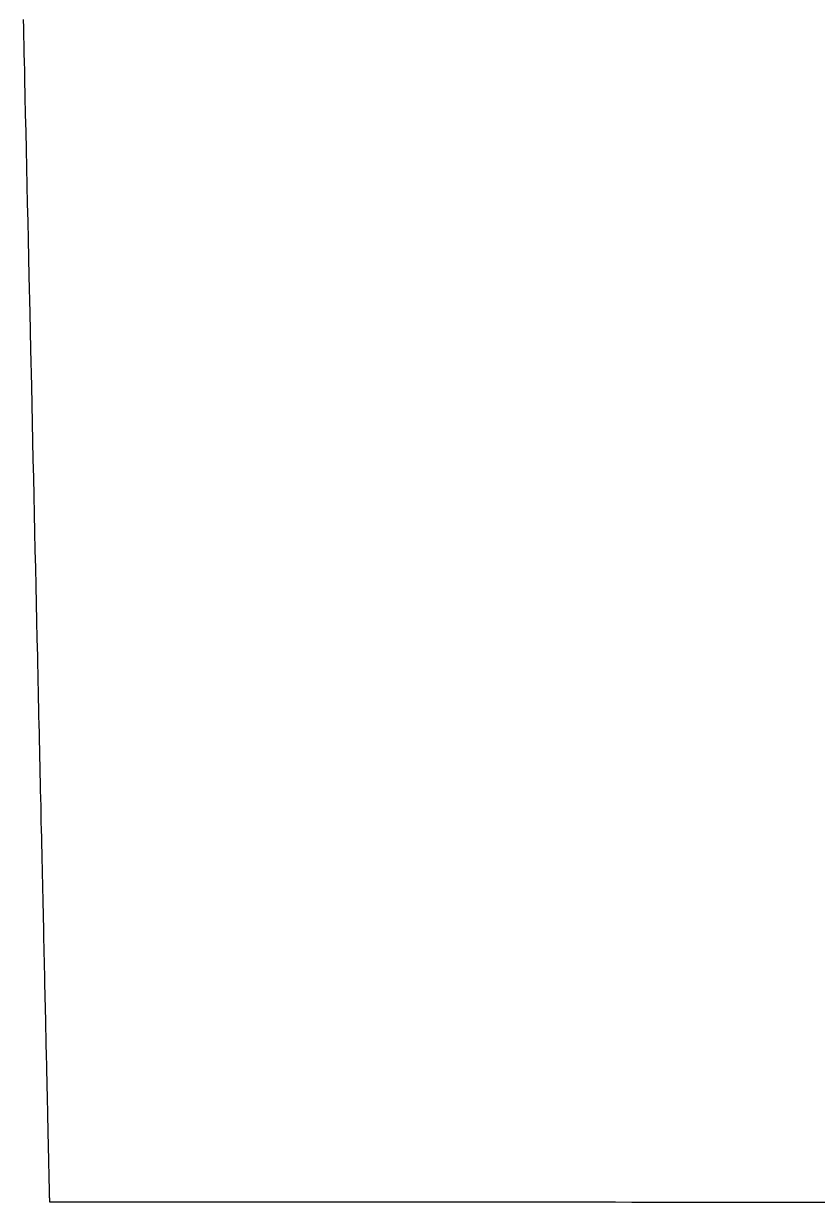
# Model space of a CAD drawing. Extents: x -7.3 to 34, y 0 to 22.
# Drawn here: x 2.36304 to 2.38237, y 0.71708 to 0.74582 of the extents above; entities that cross this region are included whole.
import ezdxf

# ---------------------------------------------------------------- set-up
doc = ezdxf.new("R2010")
doc.units = 0
doc.layers.add('SH_Text', color=7, linetype='Continuous')

msp = doc.modelspace()

# ---------------------------------------------------------------- linework, layer by layer
at = {"layer": 'SH_Text'}
for p, q in [((2.363047, 0.745713), (2.363042, 0.745919)), ((2.363051, 0.745506), (2.363047, 0.745713)), ((2.363056, 0.745298), (2.363051, 0.745506)), ((2.36306, 0.745089), (2.363056, 0.745298)), ((2.363065, 0.744879), (2.36306, 0.745089)), ((2.36307, 0.744669), (2.363065, 0.744879)), ((2.363074, 0.744458), (2.36307, 0.744669)), ((2.363084, 0.744033), (2.363074, 0.744458)), ((2.363093, 0.743605), (2.363084, 0.744033)), ((2.363103, 0.743175), (2.363093, 0.743605)), ((2.363112, 0.742742), (2.363103, 0.743175)), ((2.363122, 0.742307), (2.363112, 0.742742)), ((2.363132, 0.74187), (2.363122, 0.742307)), ((2.363141, 0.741431), (2.363132, 0.74187)), ((2.363151, 0.74099), (2.363141, 0.741431)), ((2.363161, 0.740548), (2.363151, 0.74099)), ((2.363171, 0.740104), (2.363161, 0.740548)), ((2.363181, 0.73966), (2.363171, 0.740104)), ((2.3632, 0.738767), (2.363181, 0.73966)), ((2.36322, 0.737873), (2.3632, 0.738767)), ((2.36324, 0.736978), (2.36322, 0.737873)), ((2.36326, 0.736084), (2.36324, 0.736978)), ((2.36327, 0.735637), (2.36326, 0.736084)), ((2.36328, 0.735192), (2.36327, 0.735637)), ((2.363289, 0.734747), (2.36328, 0.735192)), ((2.363299, 0.734304), (2.363289, 0.734747)), ((2.363309, 0.733862), (2.363299, 0.734304)), ((2.363319, 0.733421), (2.363309, 0.733862)), ((2.363328, 0.732982), (2.363319, 0.733421)), ((2.363338, 0.732545), (2.363328, 0.732982)), ((2.363348, 0.732111), (2.363338, 0.732545)), ((2.363357, 0.731678), (2.363348, 0.732111)), ((2.363367, 0.731248), (2.363357, 0.731678)), ((2.363376, 0.730821), (2.363367, 0.731248)), ((2.363386, 0.730397), (2.363376, 0.730821)), ((2.36339, 0.730186), (2.363386, 0.730397)), ((2.363395, 0.729975), (2.36339, 0.730186)), ((2.3634, 0.729766), (2.363395, 0.729975)), ((2.363404, 0.729558), (2.3634, 0.729766)), ((2.363409, 0.72935), (2.363404, 0.729558)), ((2.363414, 0.729143), (2.363409, 0.72935)), ((2.363418, 0.728937), (2.363414, 0.729143)), ((2.363423, 0.728732), (2.363418, 0.728937)), ((2.363427, 0.728528), (2.363423, 0.728732)), ((2.363432, 0.728325), (2.363427, 0.728528)), ((2.363436, 0.728123), (2.363432, 0.728325)), ((2.363441, 0.727922), (2.363436, 0.728123)), ((2.363445, 0.727722), (2.363441, 0.727922)), ((2.363449, 0.727524), (2.363445, 0.727722)), ((2.363454, 0.727326), (2.363449, 0.727524)), ((2.363458, 0.727129), (2.363454, 0.727326)), ((2.363462, 0.726934), (2.363458, 0.727129)), ((2.363467, 0.72674), (2.363462, 0.726934)), ((2.363471, 0.726547), (2.363467, 0.72674)), ((2.363475, 0.726355), (2.363471, 0.726547)), ((2.363479, 0.726164), (2.363475, 0.726355)), ((2.363484, 0.725975), (2.363479, 0.726164)), ((2.363488, 0.725787), (2.363484, 0.725975)), ((2.363492, 0.725601), (2.363488, 0.725787)), ((2.363496, 0.725415), (2.363492, 0.725601)), ((2.3635, 0.725231), (2.363496, 0.725415)), ((2.363504, 0.725049), (2.3635, 0.725231)), ((2.363508, 0.724868), (2.363504, 0.725049)), ((2.363512, 0.724688), (2.363508, 0.724868)), ((2.363516, 0.72451), (2.363512, 0.724688)), ((2.36352, 0.724333), (2.363516, 0.72451)), ((2.363524, 0.724158), (2.36352, 0.724333)), ((2.363528, 0.723984), (2.363524, 0.724158)), ((2.363532, 0.723812), (2.363528, 0.723984)), ((2.363535, 0.723642), (2.363532, 0.723812)), ((2.363539, 0.723473), (2.363535, 0.723642)), ((2.363543, 0.723306), (2.363539, 0.723473)), ((2.363546, 0.72314), (2.363543, 0.723306)), ((2.36355, 0.722976), (2.363546, 0.72314)), ((2.363554, 0.722814), (2.36355, 0.722976)), ((2.363557, 0.722654), (2.363554, 0.722814)), ((2.363561, 0.722495), (2.363557, 0.722654)), ((2.363564, 0.722338), (2.363561, 0.722495)), ((2.363568, 0.722183), (2.363564, 0.722338)), ((2.363571, 0.722029), (2.363568, 0.722183)), ((2.363574, 0.721878), (2.363571, 0.722029)), ((2.363578, 0.721728), (2.363574, 0.721878)), ((2.363581, 0.721581), (2.363578, 0.721728)), ((2.363584, 0.721435), (2.363581, 0.721581)), ((2.363587, 0.721291), (2.363584, 0.721435)), ((2.363591, 0.721149), (2.363587, 0.721291)), ((2.363594, 0.72101), (2.363591, 0.721149)), ((2.363597, 0.720872), (2.363594, 0.72101)), ((2.3636, 0.720736), (2.363597, 0.720872)), ((2.363603, 0.720602), (2.3636, 0.720736)), ((2.363606, 0.720471), (2.363603, 0.720602)), ((2.363608, 0.720341), (2.363606, 0.720471)), ((2.363611, 0.720214), (2.363608, 0.720341)), ((2.363614, 0.720089), (2.363611, 0.720214)), ((2.363617, 0.719966), (2.363614, 0.720089)), ((2.363619, 0.719845), (2.363617, 0.719966)), ((2.363622, 0.719726), (2.363619, 0.719845)), ((2.363625, 0.71961), (2.363622, 0.719726)), ((2.363627, 0.719496), (2.363625, 0.71961)), ((2.36363, 0.719384), (2.363627, 0.719496)), ((2.363632, 0.719275), (2.36363, 0.719384)), ((2.363634, 0.719168), (2.363632, 0.719275)), ((2.363637, 0.719063), (2.363634, 0.719168)), ((2.363639, 0.718961), (2.363637, 0.719063)), ((2.363641, 0.718861), (2.363639, 0.718961)), ((2.363643, 0.718764), (2.363641, 0.718861)), ((2.363645, 0.718669), (2.363643, 0.718764)), ((2.363648, 0.718577), (2.363645, 0.718669)), ((2.36365, 0.718487), (2.363648, 0.718577)), ((2.363651, 0.7184), (2.36365, 0.718487)), ((2.363653, 0.718315), (2.363651, 0.7184)), ((2.363655, 0.718233), (2.363653, 0.718315)), ((2.363657, 0.718153), (2.363655, 0.718233)), ((2.363659, 0.718077), (2.363657, 0.718153)), ((2.36366, 0.718002), (2.363659, 0.718077)), ((2.363662, 0.717931), (2.36366, 0.718002)), ((2.363663, 0.717862), (2.363662, 0.717931)), ((2.363665, 0.717796), (2.363663, 0.717862)), ((2.363666, 0.717733), (2.363665, 0.717796)), ((2.363668, 0.717672), (2.363666, 0.717733)), ((2.363669, 0.717615), (2.363668, 0.717672)), ((2.36367, 0.71756), (2.363669, 0.717615)), ((2.363671, 0.717508), (2.36367, 0.71756)), ((2.363672, 0.717459), (2.363671, 0.717508)), ((2.363673, 0.717413), (2.363672, 0.717459)), ((2.363674, 0.717369), (2.363673, 0.717413)), ((2.363675, 0.717329), (2.363674, 0.717369)), ((2.363676, 0.717292), (2.363675, 0.717329)), ((2.363677, 0.717257), (2.363676, 0.717292)), ((2.363677, 0.717226), (2.363677, 0.717257)), ((2.363678, 0.717198), (2.363677, 0.717226)), ((2.363679, 0.717173), (2.363678, 0.717198)), ((2.363679, 0.717161), (2.363679, 0.717173)), ((2.363679, 0.717151), (2.363679, 0.717161)), ((2.363679, 0.717141), (2.363679, 0.717151)), ((2.36368, 0.717132), (2.363679, 0.717141)), ((2.36368, 0.717124), (2.36368, 0.717132)), ((2.36368, 0.717116), (2.36368, 0.717124)), ((2.36368, 0.717109), (2.36368, 0.717116)), ((2.36368, 0.717103), (2.36368, 0.717109)), ((2.36368, 0.717098), (2.36368, 0.717103)), ((2.36368, 0.717094), (2.36368, 0.717098)), ((2.36368, 0.717091), (2.36368, 0.717094)), ((2.36368, 0.717088), (2.36368, 0.717091)), ((2.363681, 0.717086), (2.36368, 0.717088)), ((2.363681, 0.717085), (2.363681, 0.717086)), ((2.363684, 0.717085), (2.363681, 0.717085)), ((2.363681, 0.717085), (2.363681, 0.717085)), ((2.363691, 0.717085), (2.363684, 0.717085)), ((2.3637, 0.717085), (2.363691, 0.717085)), ((2.363712, 0.717085), (2.3637, 0.717085)), ((2.363728, 0.717085), (2.363712, 0.717085)), ((2.363746, 0.717085), (2.363728, 0.717085)), ((2.363767, 0.717085), (2.363746, 0.717085)), ((2.363791, 0.717085), (2.363767, 0.717085)), ((2.363818, 0.717085), (2.363791, 0.717085)), ((2.363847, 0.717085), (2.363818, 0.717085)), ((2.36388, 0.717085), (2.363847, 0.717085)), ((2.363915, 0.717085), (2.36388, 0.717085)), ((2.363953, 0.717085), (2.363915, 0.717085)), ((2.363993, 0.717085), (2.363953, 0.717085)), ((2.364037, 0.717085), (2.363993, 0.717085)), ((2.364083, 0.717085), (2.364037, 0.717085)), ((2.364132, 0.717085), (2.364083, 0.717085)), ((2.364183, 0.717084), (2.364132, 0.717085)), ((2.364237, 0.717084), (2.364183, 0.717084)), ((2.364294, 0.717084), (2.364237, 0.717084)), ((2.364353, 0.717084), (2.364294, 0.717084)), ((2.364415, 0.717084), (2.364353, 0.717084)), ((2.36448, 0.717084), (2.364415, 0.717084)), ((2.364546, 0.717084), (2.36448, 0.717084)), ((2.364616, 0.717084), (2.364546, 0.717084)), ((2.364688, 0.717084), (2.364616, 0.717084)), ((2.364762, 0.717084), (2.364688, 0.717084)), ((2.364839, 0.717084), (2.364762, 0.717084)), ((2.364918, 0.717084), (2.364839, 0.717084)), ((2.365, 0.717084), (2.364918, 0.717084)), ((2.365083, 0.717084), (2.365, 0.717084)), ((2.36517, 0.717084), (2.365083, 0.717084)), ((2.365258, 0.717084), (2.36517, 0.717084)), ((2.365349, 0.717084), (2.365258, 0.717084)), ((2.365442, 0.717084), (2.365349, 0.717084)), ((2.365538, 0.717084), (2.365442, 0.717084)), ((2.365635, 0.717084), (2.365538, 0.717084)), ((2.365735, 0.717084), (2.365635, 0.717084)), ((2.365837, 0.717084), (2.365735, 0.717084)), ((2.365941, 0.717084), (2.365837, 0.717084)), ((2.366047, 0.717084), (2.365941, 0.717084)), ((2.366156, 0.717084), (2.366047, 0.717084)), ((2.366266, 0.717084), (2.366156, 0.717084)), ((2.366379, 0.717084), (2.366266, 0.717084)), ((2.366494, 0.717084), (2.366379, 0.717084)), ((2.36661, 0.717084), (2.366494, 0.717084)), ((2.366729, 0.717084), (2.36661, 0.717084)), ((2.36685, 0.717083), (2.366729, 0.717084)), ((2.366972, 0.717083), (2.36685, 0.717083)), ((2.367097, 0.717083), (2.366972, 0.717083)), ((2.367223, 0.717083), (2.367097, 0.717083)), ((2.367352, 0.717083), (2.367223, 0.717083)), ((2.367482, 0.717083), (2.367352, 0.717083)), ((2.367614, 0.717083), (2.367482, 0.717083)), ((2.367748, 0.717083), (2.367614, 0.717083)), ((2.367884, 0.717083), (2.367748, 0.717083)), ((2.368021, 0.717083), (2.367884, 0.717083)), ((2.36816, 0.717083), (2.368021, 0.717083)), ((2.368301, 0.717083), (2.36816, 0.717083)), ((2.368444, 0.717083), (2.368301, 0.717083)), ((2.368588, 0.717083), (2.368444, 0.717083)), ((2.368734, 0.717083), (2.368588, 0.717083)), ((2.368882, 0.717083), (2.368734, 0.717083)), ((2.369031, 0.717083), (2.368882, 0.717083)), ((2.369182, 0.717083), (2.369031, 0.717083)), ((2.369335, 0.717083), (2.369182, 0.717083)), ((2.369489, 0.717083), (2.369335, 0.717083)), ((2.369645, 0.717082), (2.369489, 0.717083)), ((2.369802, 0.717082), (2.369645, 0.717082)), ((2.36996, 0.717082), (2.369802, 0.717082)), ((2.370121, 0.717082), (2.36996, 0.717082)), ((2.370282, 0.717082), (2.370121, 0.717082)), ((2.370445, 0.717082), (2.370282, 0.717082)), ((2.37061, 0.717082), (2.370445, 0.717082)), ((2.370775, 0.717082), (2.37061, 0.717082)), ((2.370942, 0.717082), (2.370775, 0.717082)), ((2.371111, 0.717082), (2.370942, 0.717082)), ((2.371281, 0.717082), (2.371111, 0.717082)), ((2.371452, 0.717082), (2.371281, 0.717082)), ((2.371624, 0.717082), (2.371452, 0.717082)), ((2.371798, 0.717082), (2.371624, 0.717082)), ((2.371972, 0.717082), (2.371798, 0.717082)), ((2.372148, 0.717082), (2.371972, 0.717082)), ((2.372326, 0.717081), (2.372148, 0.717082)), ((2.372504, 0.717081), (2.372326, 0.717081)), ((2.372683, 0.717081), (2.372504, 0.717081)), ((2.372864, 0.717081), (2.372683, 0.717081)), ((2.373046, 0.717081), (2.372864, 0.717081)), ((2.373229, 0.717081), (2.373046, 0.717081)), ((2.373412, 0.717081), (2.373229, 0.717081)), ((2.373597, 0.717081), (2.373412, 0.717081)), ((2.373783, 0.717081), (2.373597, 0.717081)), ((2.37397, 0.717081), (2.373783, 0.717081)), ((2.374158, 0.717081), (2.37397, 0.717081)), ((2.374346, 0.717081), (2.374158, 0.717081)), ((2.374536, 0.717081), (2.374346, 0.717081)), ((2.374726, 0.717081), (2.374536, 0.717081)), ((2.374918, 0.717081), (2.374726, 0.717081)), ((2.37511, 0.71708), (2.374918, 0.717081)), ((2.375303, 0.71708), (2.37511, 0.71708)), ((2.375497, 0.71708), (2.375303, 0.71708)), ((2.375887, 0.71708), (2.375497, 0.71708)), ((2.37628, 0.71708), (2.375887, 0.71708)), ((2.376676, 0.71708), (2.37628, 0.71708)), ((2.377074, 0.71708), (2.376676, 0.71708)), ((2.377475, 0.71708), (2.377074, 0.71708)), ((2.377877, 0.717079), (2.377475, 0.71708)), ((2.378282, 0.717079), (2.377877, 0.717079)), ((2.378689, 0.717079), (2.378282, 0.717079)), ((2.379098, 0.717079), (2.378689, 0.717079)), ((2.379508, 0.717079), (2.379098, 0.717079)), ((2.379919, 0.717079), (2.379508, 0.717079)), ((2.380332, 0.717079), (2.379919, 0.717079)), ((2.380745, 0.717078), (2.380332, 0.717079)), ((2.381159, 0.717078), (2.380745, 0.717078)), ((2.38199, 0.717078), (2.381159, 0.717078)), ((2.382821, 0.717078), (2.38199, 0.717078))]:
    msp.add_line(p, q, dxfattribs=at)
msp.add_lwpolyline([(2.382821, 0.717078), (2.38199, 0.717078), (2.381159, 0.717078), (2.380745, 0.717078), (2.380332, 0.717079), (2.379919, 0.717079), (2.379508, 0.717079), (2.379098, 0.717079), (2.378689, 0.717079), (2.378282, 0.717079), (2.377877, 0.717079), (2.377475, 0.71708), (2.377074, 0.71708), (2.376676, 0.71708), (2.37628, 0.71708), (2.375887, 0.71708), (2.375497, 0.71708), (2.375303, 0.71708), (2.37511, 0.71708), (2.374918, 0.717081), (2.374726, 0.717081), (2.374536, 0.717081), (2.374346, 0.717081), (2.374158, 0.717081), (2.37397, 0.717081), (2.373783, 0.717081), (2.373597, 0.717081), (2.373412, 0.717081), (2.373229, 0.717081), (2.373046, 0.717081), (2.372864, 0.717081), (2.372683, 0.717081), (2.372504, 0.717081), (2.372326, 0.717081), (2.372148, 0.717082), (2.371972, 0.717082), (2.371798, 0.717082), (2.371624, 0.717082), (2.371452, 0.717082), (2.371281, 0.717082), (2.371111, 0.717082), (2.370942, 0.717082), (2.370775, 0.717082), (2.37061, 0.717082), (2.370445, 0.717082), (2.370282, 0.717082), (2.370121, 0.717082), (2.36996, 0.717082), (2.369802, 0.717082), (2.369645, 0.717082), (2.369489, 0.717083), (2.369335, 0.717083), (2.369182, 0.717083), (2.369031, 0.717083), (2.368882, 0.717083), (2.368734, 0.717083), (2.368588, 0.717083), (2.368444, 0.717083), (2.368301, 0.717083), (2.36816, 0.717083), (2.368021, 0.717083), (2.367884, 0.717083), (2.367748, 0.717083), (2.367614, 0.717083), (2.367482, 0.717083), (2.367352, 0.717083), (2.367223, 0.717083), (2.367097, 0.717083), (2.366972, 0.717083), (2.36685, 0.717083), (2.366729, 0.717084), (2.36661, 0.717084), (2.366494, 0.717084), (2.366379, 0.717084), (2.366266, 0.717084), (2.366156, 0.717084), (2.366047, 0.717084), (2.365941, 0.717084), (2.365837, 0.717084), (2.365735, 0.717084), (2.365635, 0.717084), (2.365538, 0.717084), (2.365442, 0.717084), (2.365349, 0.717084), (2.365258, 0.717084), (2.36517, 0.717084), (2.365083, 0.717084), (2.365, 0.717084), (2.364918, 0.717084), (2.364839, 0.717084), (2.364762, 0.717084), (2.364688, 0.717084), (2.364616, 0.717084), (2.364546, 0.717084), (2.36448, 0.717084), (2.364415, 0.717084), (2.364353, 0.717084), (2.364294, 0.717084), (2.364237, 0.717084), (2.364183, 0.717084), (2.364132, 0.717085), (2.364083, 0.717085), (2.364037, 0.717085), (2.363993, 0.717085), (2.363953, 0.717085), (2.363915, 0.717085), (2.36388, 0.717085), (2.363847, 0.717085), (2.363818, 0.717085), (2.363791, 0.717085), (2.363767, 0.717085), (2.363746, 0.717085), (2.363728, 0.717085), (2.363712, 0.717085), (2.3637, 0.717085), (2.363691, 0.717085), (2.363684, 0.717085), (2.363681, 0.717085), (2.363681, 0.717085), (2.363681, 0.717086), (2.36368, 0.717088), (2.36368, 0.717091), (2.36368, 0.717094), (2.36368, 0.717098), (2.36368, 0.717103), (2.36368, 0.717109), (2.36368, 0.717116), (2.36368, 0.717124), (2.36368, 0.717132), (2.363679, 0.717141), (2.363679, 0.717151), (2.363679, 0.717161), (2.363679, 0.717173), (2.363678, 0.717198), (2.363677, 0.717226), (2.363677, 0.717257), (2.363676, 0.717292), (2.363675, 0.717329), (2.363674, 0.717369), (2.363673, 0.717413), (2.363672, 0.717459), (2.363671, 0.717508), (2.36367, 0.71756), (2.363669, 0.717615), (2.363668, 0.717672), (2.363666, 0.717733), (2.363665, 0.717796), (2.363663, 0.717862), (2.363662, 0.717931), (2.36366, 0.718002), (2.363659, 0.718077), (2.363657, 0.718153), (2.363655, 0.718233), (2.363653, 0.718315), (2.363651, 0.7184), (2.36365, 0.718487), (2.363648, 0.718577), (2.363645, 0.718669), (2.363643, 0.718764), (2.363641, 0.718861), (2.363639, 0.718961), (2.363637, 0.719063), (2.363634, 0.719168), (2.363632, 0.719275), (2.36363, 0.719384), (2.363627, 0.719496), (2.363625, 0.71961), (2.363622, 0.719726), (2.363619, 0.719845), (2.363617, 0.719966), (2.363614, 0.720089), (2.363611, 0.720214), (2.363608, 0.720341), (2.363606, 0.720471), (2.363603, 0.720602), (2.3636, 0.720736), (2.363597, 0.720872), (2.363594, 0.72101), (2.363591, 0.721149), (2.363587, 0.721291), (2.363584, 0.721435), (2.363581, 0.721581), (2.363578, 0.721728), (2.363574, 0.721878), (2.363571, 0.722029), (2.363568, 0.722183), (2.363564, 0.722338), (2.363561, 0.722495), (2.363557, 0.722654), (2.363554, 0.722814), (2.36355, 0.722976), (2.363546, 0.72314), (2.363543, 0.723306), (2.363539, 0.723473), (2.363535, 0.723642), (2.363532, 0.723812), (2.363528, 0.723984), (2.363524, 0.724158), (2.36352, 0.724333), (2.363516, 0.72451), (2.363512, 0.724688), (2.363508, 0.724868), (2.363504, 0.725049), (2.3635, 0.725231), (2.363496, 0.725415), (2.363492, 0.725601), (2.363488, 0.725787), (2.363484, 0.725975), (2.363479, 0.726164), (2.363475, 0.726355), (2.363471, 0.726547), (2.363467, 0.72674), (2.363462, 0.726934), (2.363458, 0.727129), (2.363454, 0.727326), (2.363449, 0.727524), (2.363445, 0.727722), (2.363441, 0.727922), (2.363436, 0.728123), (2.363432, 0.728325), (2.363427, 0.728528), (2.363423, 0.728732), (2.363418, 0.728937), (2.363414, 0.729143), (2.363409, 0.72935), (2.363404, 0.729558), (2.3634, 0.729766), (2.363395, 0.729975), (2.36339, 0.730186), (2.363386, 0.730397), (2.363376, 0.730821), (2.363367, 0.731248), (2.363357, 0.731678), (2.363348, 0.732111), (2.363338, 0.732545), (2.363328, 0.732982), (2.363319, 0.733421), (2.363309, 0.733862), (2.363299, 0.734304), (2.363289, 0.734747), (2.36328, 0.735192), (2.36327, 0.735637), (2.36326, 0.736084), (2.36324, 0.736978), (2.36322, 0.737873), (2.3632, 0.738767), (2.363181, 0.73966), (2.363171, 0.740104), (2.363161, 0.740548), (2.363151, 0.74099), (2.363141, 0.741431), (2.363132, 0.74187), (2.363122, 0.742307), (2.363112, 0.742742), (2.363103, 0.743175), (2.363093, 0.743605), (2.363084, 0.744033), (2.363074, 0.744458), (2.36307, 0.744669), (2.363065, 0.744879), (2.36306, 0.745089), (2.363056, 0.745298), (2.363051, 0.745506), (2.363047, 0.745713), (2.363042, 0.745919)], dxfattribs=at)

doc.saveas('drawing.dxf')
